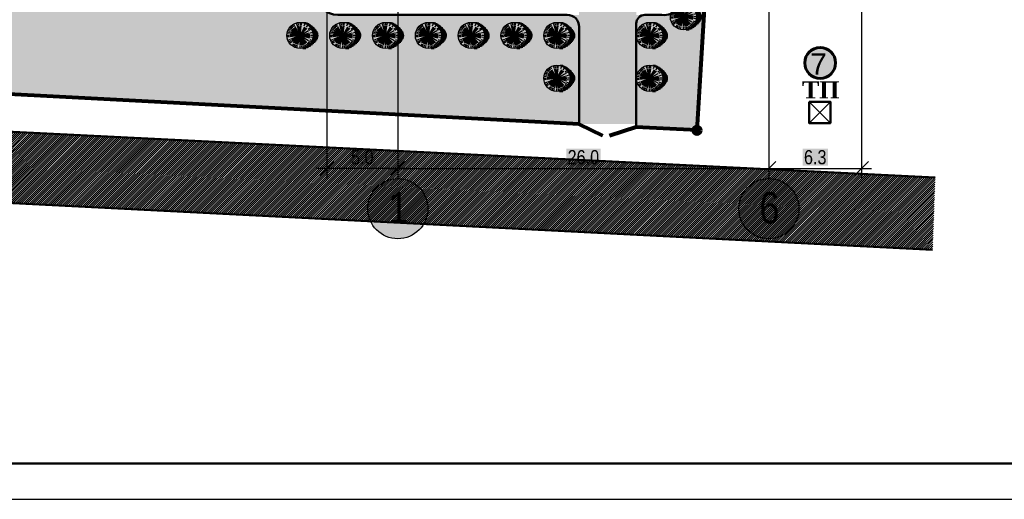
# Model space of a CAD drawing. Header units: millimetres. Extents: x -257011 to 237647566, y 2784933 to 6706507.
# Tile 416 of 451: x 10884904 to 10953897, y 5587043 to 5620638. Entities that reach past the tile are written whole.
import ezdxf

# ---------------------------------------------------------------- set-up
doc = ezdxf.new("R2010")
doc.units = ezdxf.units.MM
doc.header["$LTSCALE"] = 1000
doc.header["$PDMODE"] = 32
doc.header["$PDSIZE"] = 0.3
for name, color, linetype in [('(002) Рамка', 7, 'Continuous'), ('(022) Возд. Линии', 7, 'Continuous'), ('TREE', 74, 'Continuous')]:
    doc.layers.add(name, color=color, linetype=linetype)
doc.layers.add('Та', color=250, linetype='Continuous', lineweight=25)
doc.layers.add('Ф А С А Д', color=250, linetype='Continuous', lineweight=15)
doc.styles.add('ATTR', font='romans.shx', dxfattribs={"width": 0.8, "height": 0.470416})
doc.styles.add('Roman', font='romans')
doc.styles.get("Standard").update_dxf_attribs({"font": 'ARIALN.TTF'})
doc.linetypes.add('FENCELINE1', pattern='A,6.35,-2.54,[133,ltypeshp.shx,S=2.54,R=0,X=-2.54,Y=0],-2.54,25.4', length=36.83)
doc.linetypes.add('KANALIS_K', pattern='A,1,["<",Standard,S=1.8,R=0,X=-0.9,Y=-0.9],3,-1,["К",Standard,S=1.8,R=0,X=-0.9,Y=-0.9],-1,10', length=16)
doc.dimstyles.new('ISO-25_WS', dxfattribs={"dimscale": 141.414141, "dimtxt": 7, "dimasz": 7, "dimexe": 5, "dimexo": 20, "dimgap": 2, "dimtad": 1, "dimdec": 0, "dimdsep": 46, "dimtxsty": 'Standard', "dimblk": 'OBLIQUE', "dimcen": 2.5, "dimdle": 5, "dimclrd": 5, "dimclre": 5, "dimclrt": 5, "dimadec": 0, "dimazin": 0, "dimtfac": 1, "dimtdec": 0, "dimtmove": 0, "dimatfit": 3, "dimldrblk": 'OBLIQUE', "dimfxl": 0, "dimtolj": 1, "dimtzin": 0, "dimlwd": 30, "dimlwe": 30, "dimarcsym": 0})

# ---------------------------------------------------------------- blocks, each defined once
blk = doc.blocks.new('16')
h = blk.add_hatch(color=256)
h.dxf.hatch_style = 1
h.set_gradient(color1=(153, 204, 102), one_color=1, tint=1, name='SPHERICAL')
h.paths.add_polyline_path([(16382639, 10776741, 1), (16386324, 10776741, 1)])
blk.add_circle((16384481, 10776741), 1842)
at = {"layer": 'TREE'}
for p, q in [((16383119, 10777305), (16382780, 10777445)), ((16383208, 10777476), (16382886, 10777662)), ((16383317, 10777634), (16383020, 10777862)), ((16383442, 10777780), (16383179, 10778043)), ((16384481, 10776741), (16383285, 10777431)), ((16383584, 10777909), (16383360, 10778202)), ((16384481, 10776741), (16383384, 10777583)), ((16384481, 10776741), (16383504, 10777717)), ((16383746, 10778014), (16383560, 10778336)), ((16384481, 10776741), (16383643, 10777834)), ((16384481, 10776741), (16383791, 10777937)), ((16384102, 10778156), (16384005, 10778520)), ((16384481, 10776741), (16384124, 10778075)), ((16384290, 10778196), (16384241, 10778567)), ((16384481, 10776741), (16384302, 10778103)), ((16384481, 10778583), (16384481, 10778214)), ((16384481, 10778122), (16384481, 10776741)), ((16384481, 10776741), (16384661, 10778103)), ((16384481, 10776741), (16385172, 10777937)), ((16384481, 10776741), (16385320, 10777834)), ((16384481, 10776741), (16385458, 10777717)), ((16384481, 10776741), (16385678, 10777431)), ((16384673, 10778196), (16384722, 10778567)), ((16384938, 10778583), (16385310, 10778583)), ((16385044, 10778100), (16385186, 10778442)), ((16385074, 10778491), (16385524, 10778491)), ((16385282, 10778398), (16385700, 10778398)), ((16385378, 10777909), (16385603, 10778202)), ((16385450, 10778306), (16385862, 10778306)), ((16385595, 10778214), (16385999, 10778214)), ((16385646, 10777634), (16385943, 10777862)), ((16385701, 10778122), (16386115, 10778122)), ((16385755, 10777476), (16386077, 10777662)), ((16385799, 10778030), (16386226, 10778030)), ((16385881, 10777938), (16386324, 10777938)), ((16385956, 10777846), (16386436, 10777846)), ((16386517, 10777754), (16386019, 10777754)), ((16386085, 10777662), (16386598, 10777662)), ((16386124, 10777569), (16386671, 10777569)), ((16386744, 10777477), (16386171, 10777477)), ((16386812, 10777385), (16386207, 10777385)), ((16382639, 10776741), (16383008, 10776741)), ((16383020, 10776933), (16382655, 10776981)), ((16383020, 10776548), (16382655, 10776500)), ((16383056, 10777122), (16382702, 10777217)), ((16383119, 10776176), (16382780, 10776036)), ((16383208, 10776005), (16382886, 10775819)), ((16384481, 10776741), (16383100, 10776741)), ((16384481, 10776741), (16383114, 10776920)), ((16384481, 10776741), (16383114, 10776561)), ((16384481, 10776741), (16383147, 10777098)), ((16384481, 10776741), (16383207, 10777268)), ((16384481, 10776741), (16383207, 10776213)), ((16384481, 10776741), (16383285, 10776050)), ((16384481, 10776741), (16383384, 10775898)), ((16384481, 10776741), (16383504, 10775764)), ((16384481, 10776741), (16383643, 10775648)), ((16384481, 10776741), (16383791, 10775544)), ((16384481, 10776741), (16383956, 10775471)), ((16384481, 10776741), (16384124, 10775406)), ((16384481, 10776741), (16385816, 10777098)), ((16384481, 10776741), (16385848, 10776920)), ((16384481, 10776741), (16385863, 10776741)), ((16384481, 10776741), (16385458, 10775764)), ((16384481, 10776741), (16385816, 10776383)), ((16384481, 10776741), (16385678, 10776050)), ((16384481, 10776741), (16385848, 10776561)), ((16384481, 10776741), (16385320, 10775648)), ((16384481, 10776741), (16385172, 10775544)), ((16384481, 10776741), (16384839, 10775406)), ((16384481, 10776741), (16385007, 10775471)), ((16384481, 10776741), (16384661, 10775378)), ((16384481, 10775359), (16384481, 10776741)), ((16385755, 10776005), (16386077, 10775819)), ((16385844, 10776176), (16386183, 10776036)), ((16385907, 10777122), (16386261, 10777217)), ((16385942, 10776548), (16386308, 10776500)), ((16386324, 10776741), (16385955, 10776741)), ((16386171, 10776004), (16386744, 10776004)), ((16386812, 10776096), (16386211, 10776096)), ((16386238, 10777293), (16386872, 10777293)), ((16386242, 10776188), (16386872, 10776188)), ((16386928, 10776280), (16386262, 10776280)), ((16386924, 10777201), (16386269, 10777201)), ((16386285, 10776372), (16386975, 10776372)), ((16386289, 10777109), (16386975, 10777109)), ((16387013, 10777017), (16386304, 10777017)), ((16387005, 10776464), (16386305, 10776464)), ((16386313, 10776556), (16387035, 10776556)), ((16386316, 10776925), (16387043, 10776925)), ((16387056, 10776833), (16386320, 10776833)), ((16387056, 10776648), (16386324, 10776648)), ((16386328, 10776741), (16387065, 10776741)), ((16383317, 10775847), (16383020, 10775619)), ((16383584, 10775572), (16383360, 10775279)), ((16383746, 10775467), (16383560, 10775145)), ((16383918, 10775381), (16383776, 10775039)), ((16384102, 10775325), (16384005, 10774961)), ((16384481, 10774898), (16384481, 10775267)), ((16384673, 10775285), (16384722, 10774914)), ((16384861, 10775325), (16384958, 10774961)), ((16384868, 10774898), (16385306, 10774898)), ((16385044, 10775381), (16385186, 10775039)), ((16385511, 10774991), (16385058, 10774991)), ((16385217, 10775467), (16385402, 10775145)), ((16385310, 10775083), (16385695, 10775083)), ((16385378, 10775572), (16385603, 10775279)), ((16385849, 10775175), (16385446, 10775175)), ((16385521, 10775701), (16385784, 10775438)), ((16385587, 10775267), (16385995, 10775267)), ((16385646, 10775847), (16385943, 10775619)), ((16386119, 10775359), (16385697, 10775359)), ((16385795, 10775451), (16386230, 10775451)), ((16386333, 10775543), (16385881, 10775543)), ((16385956, 10775635), (16386427, 10775635)), ((16386517, 10775727), (16386023, 10775727)), ((16386081, 10775819), (16386603, 10775819)), ((16386680, 10775912), (16386132, 10775912))]:
    blk.add_line(p, q, dxfattribs=at)
at = {"layer": 'TREE', "style": 'ATTR', "width": 0.8, "flags": 9}
blk.add_attdef('ESTCODE', (16384481, 10776741), '', height=21.5, dxfattribs=at)
blk = doc.blocks.new('_Oblique')
at = {"color": 0, "linetype": 'ByBlock', "lineweight": -2}
blk.add_line((-0.5, -0.5), (0.5, 0.5), dxfattribs=at)
blk = doc.blocks.new('*D1649')
at = {"color": 5, "lineweight": 30, "transparency": 16777216}
for p, q in [((10911402, 5627294), (10911402, 5609506)), ((10937402, 5627294), (10937402, 5609506)), ((10910695, 5610213), (10938109, 5610213))]:
    blk.add_line(p, q, dxfattribs=at)
at = {"layer": 'Defpoints', "color": 0, "lineweight": 50, "transparency": 16777216}
for p in [(10911402, 5630123), (10937402, 5630123), (10937402, 5610213)]:
    blk.add_point(p, dxfattribs=at)
at = {"color": 5, "lineweight": 30, "transparency": 16777216, "xscale": 989.89898989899, "yscale": 989.89898989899, "zscale": 989.89898989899, "rotation": 180}
blk.add_blockref('_Oblique', (10911402, 5610213), dxfattribs=at)
at = {"color": 5, "lineweight": 30, "transparency": 16777216, "xscale": 989.89898989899, "yscale": 989.89898989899, "zscale": 989.89898989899}
blk.add_blockref('_Oblique', (10937402, 5610213), dxfattribs=at)
at = {"color": 5, "lineweight": 50, "transparency": 16777216, "insert": (10924402, 5611001), "char_height": 989.9, "attachment_point": 5, "bg_fill": 1, "box_fill_scale": 1.1, "bg_fill_color": 255, "bg_fill_transparency": 0}
blk.add_mtext('\\A1;26.0', dxfattribs=at)
blk = doc.blocks.new('*D1650')
at = {"color": 5, "lineweight": 30, "ltscale": 1000, "transparency": 16777216}
for p, q in [((10906420, 5632263), (10906420, 5609506)), ((10911402, 5627294), (10911402, 5609506)), ((10912109, 5610213), (10905713, 5610213))]:
    blk.add_line(p, q, dxfattribs=at)
at = {"layer": 'Defpoints', "color": 0, "lineweight": 50, "ltscale": 1000, "transparency": 16777216}
for p in [(10906420, 5635092), (10911402, 5630123), (10906420, 5610213)]:
    blk.add_point(p, dxfattribs=at)
at = {"color": 5, "lineweight": 30, "ltscale": 1000, "transparency": 16777216, "xscale": 989.89898989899, "yscale": 989.89898989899, "zscale": 989.89898989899, "rotation": 180}
blk.add_blockref('_Oblique', (10906420, 5610213), dxfattribs=at)
at = {"color": 5, "lineweight": 30, "ltscale": 1000, "transparency": 16777216, "xscale": 989.89898989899, "yscale": 989.89898989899, "zscale": 989.89898989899}
blk.add_blockref('_Oblique', (10911402, 5610213), dxfattribs=at)
at = {"color": 5, "lineweight": 50, "ltscale": 1000, "transparency": 16777216, "insert": (10908911, 5611001), "char_height": 989.9, "attachment_point": 5, "bg_fill": 1, "box_fill_scale": 1.1, "bg_fill_color": 255, "bg_fill_transparency": 0}
blk.add_mtext('\\A1;5.0', dxfattribs=at)
blk = doc.blocks.new('*D1709')
at = {"color": 5, "lineweight": 30, "ltscale": 1000, "transparency": 16777216}
for p, q in [((10937402, 5627294), (10937402, 5609506)), ((10943894, 5622662), (10943894, 5609506)), ((10936695, 5610213), (10944601, 5610213))]:
    blk.add_line(p, q, dxfattribs=at)
at = {"layer": 'Defpoints', "color": 0, "lineweight": 50, "ltscale": 1000, "transparency": 16777216}
for p in [(10937402, 5630123), (10943894, 5625490), (10943894, 5610213)]:
    blk.add_point(p, dxfattribs=at)
at = {"color": 5, "lineweight": 30, "ltscale": 1000, "transparency": 16777216, "xscale": 989.89898989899, "yscale": 989.89898989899, "zscale": 989.89898989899, "rotation": 180}
blk.add_blockref('_Oblique', (10937402, 5610213), dxfattribs=at)
at = {"color": 5, "lineweight": 30, "ltscale": 1000, "transparency": 16777216, "xscale": 989.89898989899, "yscale": 989.89898989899, "zscale": 989.89898989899}
blk.add_blockref('_Oblique', (10943894, 5610213), dxfattribs=at)
at = {"color": 5, "lineweight": 50, "ltscale": 1000, "transparency": 16777216, "insert": (10940648, 5611001), "char_height": 989.9, "attachment_point": 5, "bg_fill": 1, "box_fill_scale": 1.1, "bg_fill_color": 255, "bg_fill_transparency": 0}
blk.add_mtext('\\A1;6.3', dxfattribs=at)

msp = doc.modelspace()

# ---------------------------------------------------------------- hatches: boundary and pattern name
at = {"lineweight": 15, "true_color": 0x8c9ba1}
h = msp.add_hatch(dxfattribs=at)
h.set_pattern_fill('JIS_LC_20', color=252, scale=5.3)
h.set_pattern_definition([(45, (6816900.1, 6810363.82), (-74.9533188, 74.9533188), []), (45, (6816902.22, 6810363.82), (-74.9533188, 74.9533188), [])])
h.paths.add_polyline_path([(10949054.912, 5609589.175), (10869324.642, 5613525.194, -0.371625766), (10865934.427, 5617156.727), (10864382.699, 5679180.908), (10862393.585, 5697860.448), (10860440.595, 5708244.362, -0.454020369), (10865299.559, 5714779.951), (10956571.286, 5714163.694), (10956533.003, 5717464.867), (10862970.379, 5718777.002), (10857027.402, 5720477.258), (10855567.986, 5725561.65), (10850974.633, 5724061.49), (10854690.613, 5711602.332), (10857772.591, 5697164.426), (10859791.032, 5678467.115), (10860513.541, 5658523.631), (10857383.359, 5657416.739), (10854734.77, 5657464.858), (10854493.998, 5653807.257), (10858202.033, 5653759.139), (10860812.146, 5653067.301), (10861209.661, 5601080.872), (10866159.982, 5601003.584), (10866184.097, 5606238.709, -0.403368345), (10868276.08, 5608600.33), (10948872.214, 5604512.549)])
at = {"ltscale": 1000}
h = msp.add_hatch(dxfattribs=at)
h.set_pattern_fill('AR-SAND', color=252, scale=15, angle=266, style=0)
h.set_pattern_definition([(303.5, (6574438.94, 6904675.55), (734.005765, -27.26761), [0, -579.12, 0, -647.7, 0, -619.125]), (273.5, (6574438.9, 6904675.6), (1025.58269, -747.64719), [0, -312.42, 0, -521.97, 0, -200.025]), (233.5, (6574471.6, 6905143.04), (-80.61473, -1183.74871), [0, -190.5, 0, -685.8, 0, -895.35]), (223.5, (6574471.6, 6905143), (253.6849, -1165.87085), [0, -95.25, 0, -449.58, 0, -514.35])])
edge = h.paths.add_edge_path()
edge.add_line((10940195.119, 5653127.52), (10938101.617, 5653127.221))
edge.add_line((10938101.617, 5653127.221), (10938101.617, 5655727.15))
edge.add_line((10938101.617, 5655727.15), (10933101.617, 5655727.15))
edge.add_line((10933101.617, 5655727.15), (10933101.617, 5653126.507))
edge.add_line((10933101.617, 5653126.507), (10927419.911, 5653124.409))
edge.add_line((10927419.911, 5653124.409), (10927419.911, 5653624.409))
edge.add_line((10927419.911, 5653624.409), (10923219.911, 5653624.409))
edge.add_line((10923219.911, 5653624.409), (10923219.911, 5653123.809))
edge.add_line((10923219.911, 5653123.809), (10906419.911, 5653122.695))
edge.add_line((10906419.911, 5653122.695), (10906419.911, 5635091.526))
edge.add_line((10906419.911, 5635091.526), (10890830.402, 5635091.526))
edge.add_line((10890830.402, 5635091.526), (10890830.402, 5633923.482))
edge.add_line((10890830.402, 5633923.482), (10881335.701, 5633923.482))
edge.add_line((10881335.701, 5633923.482), (10881335.701, 5627872.08))
edge.add_arc((10882335.701, 5627891.719), 1000.193, 181.12505621, 270)
edge.add_line((10882335.701, 5626891.526), (10905201.617, 5626891.526))
edge.add_arc((10905201.617, 5625891.526), 1000, 0, 90, ccw=False)
edge.add_line((10906201.617, 5625891.526), (10906201.617, 5622472.695))
edge.add_arc((10907201.617, 5622472.695), 1000, 180, 270)
edge.add_line((10907201.617, 5621472.695), (10924101.617, 5621472.695))
edge.add_line((10924101.617, 5621472.695), (10924101.617, 5613323.464))
edge.add_line((10924101.617, 5613323.464), (10928101.617, 5613323.464))
edge.add_line((10928101.617, 5613323.464), (10928101.617, 5621472.695))
edge.add_line((10928101.617, 5621472.695), (10929927.017, 5621472.695))
edge.add_arc((10930050.187, 5622472.695), 1007.557, 262.97826483, 360)
edge.add_line((10931057.743, 5622472.695), (10931057.743, 5624492.932))
edge.add_line((10931057.743, 5624492.932), (10944044.952, 5624492.932))
edge.add_line((10944044.952, 5624492.932), (10944960.257, 5653127.15))
edge.add_line((10944960.257, 5653127.15), (10940195.119, 5653127.52))
h.paths.add_polyline_path([(10937601.617, 5655227.15), (10937601.617, 5653127.15), (10933601.617, 5653127.15), (10933601.617, 5655227.15)], flags=16)
h.paths.add_polyline_path([(10940751.617, 5649122.695), (10940751.617, 5640023.05), (10939251.617, 5640023.05), (10939251.617, 5649122.695)], flags=16)
h.paths.add_polyline_path([(10937251.617, 5649122.695), (10937251.617, 5647122.695), (10911201.617, 5647122.695), (10911201.617, 5650122.695), (10914201.617, 5650122.695), (10914201.617, 5649122.695)], flags=16)
h.paths.add_polyline_path([(10937601.617, 5645922.695), (10937601.726, 5638348.071), (10939826.724, 5638347.695), (10939826.724, 5636347.695), (10937601.617, 5636347.695), (10937601.617, 5629922.695), (10937601.617, 5629922.695), (10924451.617, 5629922.695), (10926051.617, 5628472.695), (10937601.617, 5628472.695), (10937601.617, 5626472.695), (10926051.617, 5626472.695), (10926051.617, 5628384.81), (10924451.617, 5629814.316), (10924451.617, 5626472.695), (10920951.617, 5626472.695), (10911201.617, 5626472.695), (10911201.617, 5628472.695), (10915049.191, 5628472.695), (10915054.043, 5629922.695), (10911201.617, 5629922.695), (10911201.617, 5636347.695), (10908976.509, 5636347.695), (10908976.509, 5638347.695), (10911201.617, 5638347.695), (10911201.617, 5645922.695)], flags=16)
edge = h.paths.add_edge_path(flags=16)
edge.add_line((10905645.112, 5631891.526), (10899723.848, 5631891.526))
edge.add_line((10899723.848, 5631891.526), (10899723.848, 5633391.526))
edge.add_line((10899723.848, 5633391.526), (10906419.911, 5633391.526))
edge.add_line((10906419.911, 5633391.526), (10906419.911, 5632693.591))
edge.add_arc((10905644.315, 5632667.559), 776.033, -89.94113098, 1.92238892, ccw=False)
edge = h.paths.add_edge_path(flags=16)
edge.add_arc((10891233.151, 5632293.459), 402.768, 180.56324986, 273.69003168, ccw=False)
edge.add_line((10890830.402, 5632289.5), (10890830.402, 5632855.8))
edge.add_line((10890830.402, 5632855.8), (10893731.478, 5632855.8))
edge.add_line((10893731.478, 5632855.8), (10893731.478, 5633391.526))
edge.add_line((10893731.478, 5633391.526), (10896604.068, 5633391.526))
edge.add_line((10896604.068, 5633391.526), (10896604.068, 5631891.526))
edge.add_line((10896604.068, 5631891.526), (10891259.073, 5631891.526))
h.paths.add_polyline_path([(10881474.905, 5646091.069), (10872778.207, 5646091.069), (10872778.207, 5649191.069), (10868178.207, 5649191.069), (10868178.207, 5647991.069), (10871578.207, 5647991.069), (10871578.207, 5643091.069), (10868178.207, 5643091.069), (10868178.207, 5641891.069), (10872778.207, 5641891.069), (10872778.207, 5643591.069), (10881446.303, 5643591.069)])
at = {"lineweight": 50}
h = msp.add_hatch(color=1, dxfattribs=at)
h.set_gradient(color1=(255, 255, 255), one_color=1, tint=1)
h.paths.add_polyline_path([(10939913.304, 5617610.853, 1), (10942074.65, 5617610.853, 1)])
at = {"lineweight": 30}
h = msp.add_hatch(color=256, dxfattribs=at)
h.set_gradient(color1=(255, 255, 255), one_color=1, tint=1)
h.paths.add_polyline_path([(10911560.086, 5609499.937, 1), (10911243.147, 5605301.235, 1)])
h = msp.add_hatch(color=256, dxfattribs=at)
h.set_gradient(color1=(255, 255, 255), one_color=1, tint=1)
h.paths.add_polyline_path([(10937560.086, 5609499.937, 1), (10937243.147, 5605301.235, 1)])
at = {"layer": 'Ф А С А Д', "linetype": 'KANALIS_K', "ltscale": 1000}
h = msp.add_hatch(dxfattribs=at)
h.set_pattern_fill('CROSS', color=92, scale=40, angle=95)
h.set_pattern_definition([(95, (6816900.1, 6810363.82), (-275.171012, 230.895895), [127, -381]), (185, (6816957.82, 6810432.6), (-230.895895, -275.171012), [127, -381])])
edge = h.paths.add_edge_path()
edge.add_arc((10930051.059, 5622471.983), 1506.684, -95.67931106, 0.02706211, ccw=False)
edge.add_line((10929901.957, 5620972.695), (10928101.617, 5620972.695))
edge.add_line((10928101.617, 5620972.695), (10928101.617, 5613112.979))
edge.add_line((10928101.617, 5613112.979), (10924101.617, 5613323.464))
edge.add_line((10924101.617, 5613323.464), (10924101.617, 5620972.695))
edge.add_line((10924101.617, 5620972.695), (10907159.828, 5620973.277))
edge.add_arc((10907201.617, 5622472.695), 1500, 180, 268.40358798, ccw=False)
edge.add_line((10905701.617, 5622472.695), (10905701.617, 5626368.76))
edge.add_arc((10905224.981, 5626413.377), 478.719, 354.65219724, 452.7974903)
edge.add_line((10905201.617, 5626891.526), (10882335.701, 5626891.526))
edge.add_arc((10882335.701, 5627891.719), 1000.193, 181.12505621, 270, ccw=False)
edge.add_line((10881335.701, 5627872.08), (10881335.701, 5633923.482))
edge.add_line((10881335.701, 5633923.482), (10881446.303, 5643591.069))
edge.add_line((10881446.303, 5643591.069), (10872778.207, 5643591.069))
edge.add_line((10872778.207, 5643591.069), (10872778.207, 5641891.069))
edge.add_line((10872778.207, 5641891.069), (10868276.953, 5641891.069))
edge.add_line((10868276.953, 5641891.069), (10868461.908, 5630257.729))
edge.add_line((10868461.908, 5630257.729), (10878330.589, 5629647.256))
edge.add_line((10878330.589, 5629647.256), (10878070.123, 5625802.406))
edge.add_line((10878070.123, 5625802.406), (10868201.442, 5626412.879))
edge.add_line((10868201.442, 5626412.879), (10868677.447, 5617605.736))
edge.add_line((10868677.447, 5617605.736), (10873013.896, 5616011.769))
edge.add_line((10873013.896, 5616011.769), (10932358.478, 5612888.977))
edge.add_line((10932358.478, 5612888.977), (10933054.4, 5624437.442))
edge.add_line((10933054.4, 5624437.442), (10931557.743, 5624422.585))
edge.add_line((10931557.743, 5624422.585), (10931557.743, 5622472.695))
h.paths.add_polyline_path([(10872778.207, 5646091.069), (10881474.905, 5646091.069), (10881595.157, 5656602.069), (10868044.746, 5656496.533), (10868178.207, 5649191.069), (10872778.207, 5649191.069)])

# ---------------------------------------------------------------- linework, layer by layer
at = {"layer": '(002) Рамка', "color": 1, "linetype": 'FENCELINE1', "lineweight": 80, "ltscale": 0.1}
for p, q in [((10924101.617, 5613323.464), (10925737.062, 5612528.103)), ((10928101.617, 5613112.979), (10926243.92, 5612500.392))]:
    msp.add_line(p, q, dxfattribs=at)
for points in [[(10924101.617, 5613323.464), (10873013.896, 5616011.769), (10868677.447, 5617605.736), (10868201.442, 5626412.879)], [(10943908.072, 5625489.293), (10943807.645, 5623838.822), (10933057.743, 5624492.932), (10932358.478, 5612888.977), (10928101.617, 5613112.979)]]:
    msp.add_lwpolyline(points, dxfattribs=at)
at = {"layer": '(002) Рамка', "color": 0, "lineweight": 60, "ltscale": 1000}
msp.add_circle((10940993.977, 5617610.853), 1080.673, dxfattribs=at)
at = {"layer": '(022) Возд. Линии', "color": 6, "linetype": 'Continuous', "lineweight": 140}
msp.add_circle((10932358.478, 5612888.977), 245.125, dxfattribs=at)
at = {"ltscale": 1000}
for p, q in [((10940215.371, 5614891.413), (10941715.371, 5613391.413)), ((10941715.371, 5614891.413), (10940215.371, 5613391.413))]:
    msp.add_line(p, q, dxfattribs=at)
at = {"color": 5}
msp.add_lwpolyline([(10839128.298, 5587042.71), (11049128.298, 5587042.71), (11049128.298, 5735542.71), (10839128.298, 5735542.71)], close=True, dxfattribs=at)
at = {"lineweight": 50, "ltscale": 1000}
for points in [[(10949054.912, 5609589.175), (10869324.642, 5613525.194, -0.371625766), (10865934.427, 5617156.727), (10864382.699, 5679180.908), (10862393.585, 5697860.448), (10860386.268, 5708533.214, -0.437732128), (10865299.559, 5714779.951), (10956571.286, 5714163.694)], [(10924101.617, 5613323.464), (10924101.617, 5620149.132, 0.43435267), (10923275.11, 5620972.695), (10907201.617, 5620972.695, -0.414213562), (10905701.617, 5622472.695), (10905701.617, 5626368.76)], [(10933054.4, 5624437.442), (10931557.743, 5624422.585), (10931557.743, 5622472.695, -0.443865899), (10929899.43, 5620972.695), (10928699.599, 5620972.695, 0.4022066), (10928101.617, 5620376.581), (10928101.617, 5613112.979)], [(10866159.982, 5601003.584), (10866185.071, 5606450.031, -0.376586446), (10868276.08, 5608600.33), (10948872.214, 5604512.549)]]:
    msp.add_lwpolyline(points, format="xyb", dxfattribs=at)
msp.add_lwpolyline([(10928101.617, 5613112.979), (10932358.478, 5612888.977), (10933064.53, 5624492.519)], dxfattribs=at)
msp.add_lwpolyline([(10940215.371, 5614891.413), (10941715.371, 5614891.413), (10941715.371, 5613391.413), (10940215.371, 5613391.413)], close=True, dxfattribs=at)
at = {"color": 162, "lineweight": 30}
for centre in [(10911401.617, 5607400.586), (10937401.617, 5607400.586)]:
    msp.add_circle(centre, 2105.323, dxfattribs=at)
at = {"layer": 'Ф А С А Д', "color": 5, "lineweight": 50}
msp.add_lwpolyline([(10849128.298, 5589542.71), (11046628.298, 5589542.71), (11046628.298, 5733042.71), (10849128.298, 5733042.71)], close=True, dxfattribs=at)

# ---------------------------------------------------------------- block references
at = {"color": 150, "lineweight": 100, "xscale": 0.4985583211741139, "yscale": 0.4985583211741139, "zscale": 0.4985583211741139}
for p in [(2762794.049, 248008.565), (2735927.032, 246700.614), (2738927.032, 246700.614), (2741927.032, 246700.615), (2744927.032, 246700.615), (2747927.032, 246700.615), (2750927.031, 246700.615), (2753927.031, 246700.615), (2760423.215, 246700.615), (2753927.031, 243700.615), (2760423.215, 243700.615)]:
    msp.add_blockref('16', p, dxfattribs=at)

# ---------------------------------------------------------------- texts
at = {"color": 250, "insert": (10941461.419, 5617539.598, 0), "char_height": 1500, "width": 156685.73039, "attachment_point": 6, "style": 'Roman'}
msp.add_mtext('\\pt64500;{\\fArial|b0|i0|c0|p34;7}', dxfattribs=at)
at = {"layer": 'Та'}
for s, insert, char_height, width, attachment_point in [('{\\fTimes New Roman|b1|i0|c204|p18;ТП}', (10939725.602, 5616323.013), 1200, 20311.27049, 1), ('{\\C162;1}', (10911437.644, 5608563.808), 2200, 5978.76596, 2), ('{\\C162;6}', (10937437.644, 5608563.808), 2200, 5978.76596, 2)]:
    msp.add_mtext(s, dxfattribs=dict(at, insert=insert, char_height=char_height, width=width, attachment_point=attachment_point))

# ---------------------------------------------------------------- dimensions: what is measured, and where the dimension line sits
at = {"lineweight": 50, "ltscale": 1000}
for base, p1, p2, text, picture, middle in [((10906419.911, 5610212.98), (10911401.617, 5630122.695), (10906419.911, 5635091.526), '5.0', '*D1650', (10908910.764, 5611001.224)), ((10943893.8, 5610212.98), (10937401.617, 5630122.695), (10943893.8, 5625490.196), '6.3', '*D1709', (10940647.709, 5611001.224))]:
    dim = msp.add_linear_dim(base=base, p1=p1, p2=p2, text=text, dimstyle='ISO-25_WS', override={"dimtmove": 1, "dimtfill": 2, "dimtfillclr": 255}, dxfattribs=at)
    dim.commit()
    dim.dimension.update_dxf_attribs({"geometry": picture, "text_midpoint": middle})
at = {"lineweight": 50}
dim = msp.add_linear_dim(base=(10937401.617, 5610212.98), p1=(10911401.617, 5630122.695), p2=(10937401.617, 5630122.695), text='26.0', dimstyle='ISO-25_WS', override={"dimtmove": 1, "dimtfill": 2, "dimtfillclr": 255}, dxfattribs=at)
dim.commit()
dim.dimension.update_dxf_attribs({"geometry": '*D1649', "text_midpoint": (10924401.617, 5611001.224)})

doc.saveas('drawing.dxf')
